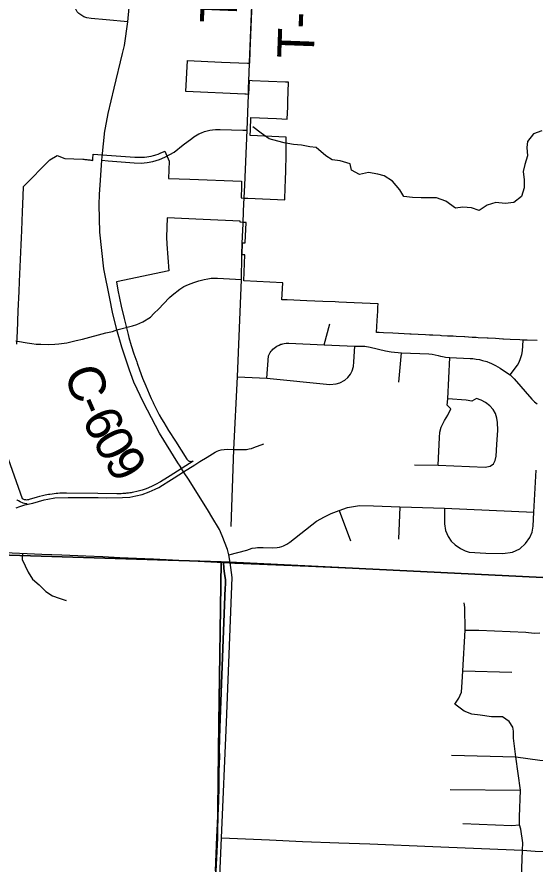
# Model space of a CAD drawing. Extents: x 114604 to 551442, y 316898 to 567001.
# Drawn here: x 179238 to 183484, y 448940 to 455878 of the extents above; entities that cross this region are included whole.
import ezdxf

# ---------------------------------------------------------------- set-up
doc = ezdxf.new("R2010")
doc.units = 0
for name, color, linetype in [('GE_P_Alignment_1000_Cardinal_Points', 7, 'Continuous'), ('GE_P_Alignment_100_Cardinal_Points', 7, 'Continuous'), ('GE_P_Alignment_100_Stations', 7, 'Continuous'), ('GE_P_Alignment_500_Bearings', 7, 'Continuous'), ('GE_P_Alignment_500_Distances', 7, 'Continuous'), ('PM_P_Cells', 7, 'Continuous'), ('PM_P_CL_Double_Solid', 7, 'Continuous'), ('PM_P_Crosswalk', 7, 'Continuous'), ('RS_Raster1', 7, 'Continuous')]:
    doc.layers.add(name, color=color, linetype=linetype)

msp = doc.modelspace()

# ---------------------------------------------------------------- linework, layer by layer
at = {"layer": 'GE_P_Alignment_1000_Cardinal_Points'}
for p, q in [((181143.7, 455506), (181172.9, 456244.2)), ((181134.5, 455240.6), (181136, 455294.7)), ((181100, 454395.7), (181104.4, 454501.5)), ((181095.6, 454289.8), (181100, 454395.7)), ((181091.1, 454184), (181095.6, 454289.8)), ((181088.9, 454131.1), (181091.1, 454184)), ((181084.5, 454025.2), (181088.9, 454131.1)), ((181756.5, 453191.7), (181801.9, 453365.1)), ((182366.4, 452887.4), (182388.4, 453127.6)), ((180994.6, 451704.4), (181014.9, 452336)), ((181877.2, 451836.9), (181971, 451588.4)), ((182376.6, 451867.1), (182363.5, 451602.2))]:
    msp.add_line(p, q, dxfattribs=at)
for points in [[(180146.1, 455839.1), (179969, 455854.3), (179845.4, 455865.7), (179810.8, 455870.4), (179786.9, 455878.4), (179744, 455905.5), (179731.4, 455920.8), (179700.4, 455981.1), (179689.4, 456093.6), (179678.7, 456183.4), (179693.8, 457052.4)], [(181136, 455294.7), (181137.7, 455354.2), (181143.3, 455495.5), (181143.7, 455506)], [(181104.4, 454501.5), (181123.3, 454951.4), (181134.5, 455240.6)], [(180451.1, 454729.9), (180526.6, 454772.2), (180600.4, 454830.4), (180670.2, 454883.2), (180688.7, 454897), (180728.3, 454920.6), (180749.3, 454930.2), (180773.7, 454939.4), (180795.9, 454946.1), (180818.6, 454951.1), (180841.6, 454954.6), (180864.7, 454956.5), (180904.7, 454956.5), (181089.7, 454950.4), (181123.3, 454951.4)], [(179934.4, 454706.4), (179986, 454699.6), (180198.6, 454683), (180256.9, 454681.3), (180305, 454685.4), (180351.7, 454694.6), (180405.3, 454710.6), (180451.1, 454729.9)], [(181080.5, 453918.5), (181080.7, 453929.1), (181084.5, 454025.2)], [(181014.9, 452336), (181045, 452929.8), (181077, 453728), (181080.5, 453918.5)], [(180057.1, 453315.8), (180185.4, 453348.6), (180221.6, 453360.3), (180245.3, 453370), (180268.4, 453381.2), (180331.8, 453418.2), (180360.6, 453448.3), (180401, 453488.6), (180439.5, 453529.9), (180489.1, 453581), (180510.4, 453600.3), (180573.3, 453649.9), (180606.4, 453671.8), (180642.6, 453688.1), (180688.9, 453704.6), (180729.7, 453717.3), (180771, 453728.5), (180802.1, 453734.4), (180828.8, 453737.7), (180855.7, 453739.4), (180882.6, 453739.5), (181077, 453728)], [(179243.1, 453223.7), (179321.8, 453208.5), (179359.2, 453203.3), (179396.7, 453199.6), (179434.4, 453197.5), (179500.7, 453196.3), (179548.4, 453197.4), (179581.3, 453201.1), (179647.6, 453209.9), (179723.9, 453227.1), (179774.2, 453239.4), (179967.9, 453290.9), (180020.3, 453303.4), (180057.1, 453315.8)], [(179228.4, 453226.6), (179243.1, 453223.7)], [(181285.5, 452920), (181298.8, 453103), (181304, 453113.7), (181307.7, 453120.2), (181313.2, 453129), (181322.1, 453141.1), (181328.9, 453149), (181336.1, 453156.5), (181347.2, 453166.6), (181356.7, 453173.9), (181367.9, 453181.3), (181386.4, 453191), (181401.7, 453197.1), (181409.3, 453199.5), (181417.9, 453201.9), (181428.1, 453204), (181444.3, 453206), (181466.6, 453206.3), (181756.5, 453191.7), (182007.8, 453183.4), (182064.1, 453182), (182087.6, 453180.8), (182131.9, 453174.6), (182257.2, 453143.5), (182303.9, 453135.3), (182388.4, 453127.6)], [(183278.7, 452947.9), (183339.3, 453025.3), (183353.7, 453052.2), (183365.2, 453080.2), (183375.3, 453115.1), (183380.3, 453144.7), (183385.7, 453229.3)], [(181045, 452929.8), (181285.5, 452920), (181802.8, 452866.8), (181855.2, 452872.4), (181885.1, 452881.4), (181926.1, 452904.5), (181950.3, 452925.8), (181972.6, 452954), (181985.5, 452980.4), (181996.5, 453015.6), (181999.9, 453052.5), (182007.8, 453183.4)], [(182388.4, 453127.6), (182614.4, 453119.1), (182639.2, 453117.1), (182664.6, 453112.4), (182689.5, 453105.5), (182709.3, 453099.7), (182724.4, 453096.4), (182739.7, 453093.8), (182749.9, 453092.6), (182785.5, 453090.3), (182952.6, 453081.5), (182973.5, 453079.9), (183000.3, 453076.6), (183027, 453071.9), (183053.3, 453065.8), (183087.9, 453055.5), (183113.3, 453046.2), (183121.7, 453042.8), (183159.9, 453023.9), (183197.8, 453002.7), (183234.2, 452978.1), (183278.7, 452947.9), (183313.5, 452913.3), (183456.6, 452746.8), (183478.6, 452727.4), (183501.4, 452710.3)], [(182690.5, 452207.2), (182700.1, 452433.2), (182702, 452478.4), (182715.3, 452519.2), (182742, 452573.6), (182768.8, 452616.7), (182793.2, 452668.9), (182764, 452698.4), (182768.5, 452750.4), (182785.5, 453090.3)], [(182495.1, 452211.4), (182690.5, 452207.2), (183074.1, 452192.1), (183116.3, 452200.2), (183142.8, 452219.2), (183156.7, 452245.9), (183164.2, 452280.4), (183171.3, 452377.6), (183178.3, 452495), (183176.3, 452557.6), (183171.3, 452593.6), (183158.6, 452629.5), (183139.5, 452662.2), (183114.3, 452693.4), (183076.5, 452721.3), (183042, 452739.8), (183002.8, 452753.6), (182964.8, 452731.9), (182918.2, 452739), (182768.5, 452750.4)], [(181014.9, 452336), (181085.3, 452335.1), (181105.4, 452335.5), (181117.8, 452336.6), (181140.8, 452340.1), (181160.3, 452344.9), (181180.6, 452351.7), (181262.4, 452383.2)], [(180604.2, 452151.8), (180695, 452210.8), (180738.1, 452236.8), (180795.8, 452273.2), (180862.4, 452314.4), (180877.8, 452321.8), (180893.8, 452327.7), (180910.3, 452332.1), (180936.2, 452335.4), (180962.4, 452337.2), (181014.9, 452336)], [(182740.9, 451854.2), (182740.6, 451725.9), (182748.9, 451671.9), (182770.4, 451621.9), (182795.7, 451585.2), (182830.1, 451553.8), (182873.9, 451525.1), (182909.6, 451505.6), (182942.6, 451495.4), (183081, 451485.8), (183219.4, 451484.2), (183299.7, 451494), (183358.8, 451523.4), (183405.9, 451565.9), (183439.8, 451614.9), (183459.2, 451659.9), (183466.8, 451707.4), (183474.1, 451821.2), (183493.2, 452166)], [(179262.7, 451868.1), (179303.4, 451882), (179368.7, 451896.6), (179461.5, 451923.2), (179490.5, 451929.8), (179549.5, 451938.5), (179658.4, 451942.9), (179904.7, 451941.7), (179970.8, 451940.7), (180103.4, 451941.8), (180162.3, 451946.3), (180212.4, 451955.3), (180263.9, 451968.1), (180322.5, 451988.7), (180370.8, 452010), (180401.4, 452025.7), (180431.2, 452042.8), (180482.5, 452075.4), (180525.4, 452103.1), (180604.2, 452151.8)], [(179321, 451889.7), (179310.1, 451890.9), (179299, 451892.8), (179288.3, 451896.2), (179263.7, 451907.5), (179249.8, 451915.3), (179240.4, 451921.8), (179236.7, 451924.4)], [(180975.3, 451472.6), (181121.9, 451512.5), (181166.3, 451526.5), (181192.4, 451530.7), (181210.1, 451533.4), (181228.1, 451534.4), (181256.7, 451532.7), (181334.3, 451530.3), (181371.6, 451532.7), (181389.9, 451536.3), (181407.8, 451541.4), (181422.1, 451546.8), (181448.8, 451560.8), (181474.8, 451576.1), (181691.4, 451748.3), (181757.3, 451784.3), (181812.2, 451812.9), (181877.2, 451836.9), (181947.2, 451860.9), (182044, 451877.2), (182159.4, 451875), (182376.6, 451867.1), (182471.9, 451863.1), (182740.9, 451854.2), (183474.1, 451821.2)], [(179232.1, 451857.7), (179262.7, 451868.1)], [(180914.2, 449155.4), (181308.5, 449137.9), (181578.9, 449125.6), (181875.5, 449114.1), (182129, 449105), (182644.8, 449084.2)], [(182644.8, 449084.2), (182776.4, 449078.9), (183380.1, 449053.5), (183484.2, 449046.7), (183694.1, 449038.1)]]:
    msp.add_lwpolyline(points, dxfattribs=at)
at = {"layer": 'GE_P_Alignment_100_Cardinal_Points'}
for p, q in [((182890.6, 450523.7), (183294.2, 450511.6)), ((182798.3, 449831.8), (183326.9, 449817.8)), ((182788.1, 449550.5), (183363.3, 449545))]:
    msp.add_line(p, q, dxfattribs=at)
for points in [[(180707.6, 443652.3), (180766.9, 445212.1), (180797.4, 446055.1), (180821.6, 446633.6), (180841.4, 447108.3), (180893.6, 448652.8), (180914.2, 449155.4), (180954, 450100.5), (181002.5, 451286.7), (180984.5, 451410.3)], [(182825.5, 450251), (182859.1, 450298.9), (182881.3, 450347.7), (182885, 450430.8), (182890.6, 450523.7), (182910.6, 450856.5), (182907.5, 451042.2), (182903.7, 451078.6)], [(182910.6, 450856.5), (183024.1, 450856.3), (183408.3, 450841), (183476.4, 450832.3), (183521.8, 450832.9)], [(183270.1, 450107.1), (183215.6, 450145.4), (183125.7, 450145.1), (183034.7, 450159.4), (182965.8, 450167.8), (182901.8, 450193.6), (182825.5, 450251)], [(183356.4, 449260.5), (183355.4, 449326.7), (183363.3, 449545), (183326.9, 449817.8), (183306.4, 449972.1), (183308, 450029.8), (183301.8, 450061.9), (183270.1, 450107.1)], [(183326.9, 449817.8), (183522.4, 449792.3), (183620.2, 449789.8), (183702.4, 449797.8), (183823.4, 449811.4), (183886.2, 449833.9), (183914.3, 449844), (184003.2, 449876.7), (184073.1, 449903.6), (184155.6, 449901.6), (184441.6, 449898.8), (184539.8, 449912.7), (184600, 449894.5), (184714.2, 449868.9)], [(182892.6, 449273.8), (183292.6, 449256.6), (183356.4, 449260.5)], [(183380.1, 449053.5), (183382.4, 449114.6), (183366.4, 449225.3), (183356.4, 449260.5)], [(183307, 448494.7), (183324.9, 448551.9), (183363.5, 448630.4), (183368.8, 448757.7), (183380.1, 449053.5)]]:
    msp.add_lwpolyline(points, dxfattribs=at)
at = {"layer": 'GE_P_Alignment_100_Stations'}
for points in [[(179237.2, 453197.8), (179239.8, 453257.9), (179241.5, 453299.1), (179248.8, 453471.2), (179255.7, 453631), (179259.1, 453711), (179261.7, 453770.9), (179264.4, 453830.9), (179266.9, 453890.8), (179269.5, 453950.7), (179272, 454010.7), (179274.6, 454070.6), (179277.1, 454130.6), (179283.8, 454283.1), (179289.3, 454411.3), (179292.6, 454488.5), (179508.1, 454707.7), (179566.6, 454742.3), (179629.6, 454720.2), (179779, 454713), (179787.1, 454712.6), (179795.1, 454712), (179803.1, 454711.3), (179811.1, 454710.4), (179819.1, 454709.4), (179827.1, 454708.3), (179835.1, 454707.1), (179843, 454705.7), (179850.9, 454704.2), (179858.8, 454702.5), (179859.8, 454716.9), (179859.9, 454717.5), (179863.2, 454755.1), (180052.5, 454742.2), (180204.1, 454730.2), (180216, 454729.4), (180234.5, 454728.8), (180246.5, 454728.8), (180259, 454729.2), (180270.9, 454729.8), (180283.4, 454730.8), (180302.2, 454732.9), (180320, 454735.7), (180338.6, 454739.4), (180356.5, 454743.7), (180367.1, 454746.6), (180377.6, 454749.8), (180395.6, 454755.8), (180412.9, 454762.4), (180429.8, 454769.7), (180439.8, 454774.4), (180449.6, 454779.2), (180451, 454780), (180485.4, 454696.2), (180480.1, 454556.6), (180654.9, 454549.8), (181079.4, 454533.2), (181077.7, 454490.6), (181074.1, 454396.7), (181101.7, 454395.5), (181123.9, 454394.5), (181130.9, 454394.2), (181432.2, 454381.7), (181435.7, 454483.8), (181437.6, 454538.3), (181438, 454548.8), (181440.3, 454613.7), (181442.6, 454678.7), (181443, 454690), (181443.1, 454746.2), (181443.1, 454814), (181443.2, 454847.3), (181443.4, 454883.2), (181443.6, 454893.4), (181148.7, 454907.2), (181150.8, 454954.3), (181155, 455053.7), (181364.3, 455045.4), (181452.5, 455041.9), (181456.5, 455141.9), (181458.4, 455190.9), (181464.3, 455340.6), (181464.4, 455344.1), (181438.1, 455345.2), (181300.2, 455350.8), (181166.9, 455356.3), (181140.1, 455357.4), (181136.9, 455244.3), (181116.9, 455245.1), (181106, 455245.6), (180623.2, 455267.3), (180636.5, 455521.5), (180915, 455509), (181127, 455499.5), (181134.1, 455499.2), (181145.7, 455498.7), (181149.9, 455602.1), (181176.4, 456253.4)], [(183500.2, 453227.1), (183418.9, 453231), (183389, 453232.1), (183358, 453233.8), (183280.2, 453237.6), (183225.9, 453240.2), (183220.3, 453240.5), (183160.3, 453243.8), (183100.3, 453247.1), (183096.6, 453247.3), (183092.3, 453247.5), (183018.3, 453251.5), (183000.3, 453252.5), (182968, 453254.3), (182908, 453257.6), (182904.6, 453257.8), (182837.8, 453261.4), (182811.3, 453262.8), (182765.6, 453265.3), (182717.9, 453267.9), (182705.5, 453268.6), (182645.4, 453271.9), (182619.5, 453273.3), (182585.3, 453275), (182525.1, 453278), (182469, 453280.8), (182458.6, 453281.3), (182363.8, 453286), (182318, 453288.2), (182242.7, 453292), (182205, 453293.8), (182183.7, 453294.9), (182189.7, 453391.1), (182194.5, 453468), (182195.7, 453501), (182196.9, 453529.5), (182002.1, 453537.6), (181876, 453542.9), (181847, 453544.1), (181744.7, 453548.3), (181614.4, 453553.8), (181453.4, 453560.5), (181409.9, 453562.3), (181415.6, 453701.6), (181097, 453716.1), (181105.5, 453929.1), (181083, 453929.8), (181086.9, 454028.4), (181109.4, 454027.7), (181116, 454195.4), (181093.4, 454195.9), (181066.3, 454197.7), (181066.7, 454206.4), (180764.8, 454219.6), (180467.9, 454232.5), (180462.5, 454073.6), (180466.7, 454017.9), (180482.9, 453798.9), (180052.7, 453709), (180064.8, 453642), (180078, 453575.2), (180092.4, 453508.6), (180116.4, 453408.6), (180148.2, 453276.3), (180154.7, 453253.7), (180175, 453186.4), (180196.5, 453119.5), (180219.3, 453053), (180222.9, 453043), (180243.2, 452986.9), (180268.1, 452921.3), (180294.4, 452856), (180321.6, 452791.1), (180338.4, 452753.1), (180354.1, 452719.5), (180357.8, 452712), (180370.4, 452686.2), (180387.3, 452653.1), (180404.6, 452620.3), (180422.6, 452587.9), (180441.1, 452555.7), (180460.2, 452523.9), (180479.8, 452492.5), (180536.2, 452403.9), (180630.7, 452255.5), (180632.5, 452253.1), (180635.1, 452250), (180637.3, 452248), (180640, 452245.8), (180643.8, 452243.3), (180648.2, 452241), (180652, 452239.6), (180654.8, 452238.9), (180657.8, 452238.3), (180662.4, 452237.8), (180664.9, 452237.8), (180668.3, 452238), (180673.2, 452238.9), (180678, 452240.4), (180680.8, 452241.5), (180492.7, 452121.4), (180470.8, 452107.5), (180414, 452071.4), (180404, 452065.4), (180383.6, 452053.9), (180362.9, 452043.1), (180341.7, 452033.1), (180320.3, 452023.7), (180309.5, 452019.3), (180287.5, 452011.2), (180265.3, 452003.8), (180242.9, 451997.1), (180220.3, 451991.3), (180197.3, 451986.2), (180185.9, 451984), (180182.3, 451983.4), (180174.4, 451982), (180162.9, 451980.1), (180151.3, 451978.5), (180136.8, 451976.9), (180128, 451975.9), (180104.7, 451974.1), (180093.1, 451973.5), (180081.3, 451973.1), (180069.6, 451972.9), (180055.7, 451972.9), (179902, 451974.8), (179643.3, 451978.1), (179626.3, 451978.1), (179615.8, 451977.9), (179601.3, 451977.4), (179588.8, 451976.8), (179574.3, 451975.8), (179560.8, 451974.7), (179543.4, 451972.9), (179526.1, 451970.7), (179508.7, 451968.2), (179497.4, 451966.3), (179484.1, 451963.9), (179483.8, 451963.8), (179468.4, 451960.7), (179446.4, 451955.8), (179422.2, 451949.6), (179404, 451944.4), (179339.3, 451925.1), (179333.6, 451923.6), (179329.1, 451922.8), (179324.2, 451922.2), (179317.2, 451922), (179311.7, 451922.2), (179305.2, 451923), (179298.8, 451924.4), (179294, 451925.9), (179288.4, 451928), (179282.9, 451930.6), (179168.5, 452257.4)], [(179076.4, 451495.2), (179440.9, 451479.6), (179604.8, 451472.6), (179804, 451464.1), (179941.9, 451458.2), (180080.8, 451452.2), (180218.6, 451446.3), (180356.4, 451440.4), (180931.6, 451411.4), (180934.2, 451364.4), (180939.1, 451317.7), (180946.2, 451271.2), (180947.6, 451249.4), (180947.5, 451227.6), (180945.7, 451205.8), (180942.7, 451130.8), (180931.5, 450850.3), (180902, 450055.7), (180894.8, 449873), (180897.9, 449822.9), (180893.5, 449697.6), (180891.7, 449572.7), (180888.9, 449455.3), (180883.6, 449335.5), (180878.3, 449211.7), (180876.3, 449164.9), (180870.3, 449024.8), (180864.3, 448884.3)], [(180864.3, 448884.3), (180870.3, 449024.8), (180876.3, 449164.9), (180878.3, 449211.7), (180883.6, 449335.5), (180888.9, 449455.3), (180891.7, 449572.7), (180893.5, 449697.6), (180897.9, 449822.9), (180894.8, 449873), (180902, 450055.7), (180931.5, 450850.3), (180942.7, 451130.8), (180945.7, 451205.8), (180947.5, 451227.6), (180947.6, 451249.4), (180946.2, 451271.2), (180939.1, 451317.7), (180934.2, 451364.4), (180931.6, 451411.4), (181022.8, 451406), (181628, 451379.3), (182229.4, 451352.7), (182269.9, 451350.8), (182419.5, 451343.5), (182486.6, 451340.3), (182551.4, 451337.2), (182616.4, 451334), (182681.9, 451330.9), (182743.7, 451327.9), (182812.2, 451324.6), (182877.2, 451321.4), (182937, 451318.5), (182996.8, 451315.6), (183056.4, 451312.8), (183116.1, 451309.9), (183174.4, 451307.1), (183245.1, 451303.6), (183280.3, 451301.9), (183326.9, 451299.9), (183486.7, 451292.7)]]:
    msp.add_lwpolyline(points, dxfattribs=at)
at = {"layer": 'GE_P_Alignment_500_Bearings'}
for p, q in [((179939.5, 454759.1), (179954.8, 454917.1)), ((180604.2, 452151.8), (180574.9, 452198.8))]:
    msp.add_line(p, q, dxfattribs=at)
for points in [[(180103.4, 455578.7), (180119.1, 455644.3), (180146.1, 455839.1), (180158, 455956.1), (180159.4, 455997)], [(179954.8, 454917.1), (179955.9, 454927.6), (179984.8, 455086.5), (180035.6, 455295.8), (180103.4, 455578.7)], [(179920.3, 454499.6), (179934.4, 454706.4), (179939.5, 454759.1)], [(179999.7, 453571.1), (179950.2, 453815.1), (179917.6, 454116), (179912.5, 454338.8), (179915.4, 454427.3), (179920.3, 454499.6)], [(180057.1, 453315.8), (180022.4, 453459.3), (179999.7, 453571.1)], [(180171.7, 452954.9), (180161, 452984.4), (180098.9, 453174.2), (180057.1, 453315.8)], [(180574.9, 452198.8), (180557.2, 452227), (180407.5, 452468.6), (180274.5, 452719.6), (180196.7, 452886.2), (180171.7, 452954.9)], [(180984.5, 451410.3), (180975.3, 451472.6), (180962.3, 451517.2), (180920.2, 451627.4), (180897.8, 451679.6), (180835.4, 451784.9), (180808.1, 451831.8), (180649.7, 452084.4), (180604.2, 452151.8)]]:
    msp.add_lwpolyline(points, dxfattribs=at)
at = {"layer": 'GE_P_Alignment_500_Distances'}
for points in [[(195626.9, 478683.1), (195326.5, 471858.6), (195040.1, 464746.1), (194758, 457741.5), (194606.7, 453032), (194559.6, 451565), (194534.6, 450787.1), (194498.6, 450788.7), (189135.1, 451027), (187658.9, 451091.3), (187073.4, 451122.5), (185831.4, 451190.3), (184719.1, 451230.2), (180983.3, 451413.1), (180912.9, 451416.4), (178654.1, 451485.6)], [(178654.1, 451485.6), (180912.9, 451416.4), (180891.9, 450095.3), (180880.7, 449156.5), (180857, 448657), (180782.4, 447105.3), (180769, 446634.3), (180748.8, 446073), (180747.7, 446036.5), (180703.3, 445212.1), (180654.4, 443657.6)], [(180654.4, 443657.6), (180703.3, 445212.1), (180747.7, 446036.5), (180748.8, 446073), (180769, 446634.3), (180782.4, 447105.3), (180857, 448657), (180880.7, 449156.5), (180891.9, 450095.3), (180912.9, 451416.4), (180983.3, 451413.1), (184719.1, 451230.2), (185831.4, 451190.3), (187073.4, 451122.5), (187658.9, 451091.3), (189135.1, 451027), (194498.6, 450788.7)]]:
    msp.add_lwpolyline(points, dxfattribs=at)
at = {"layer": 'PM_P_Cells'}
for points in [[(183540.3, 454944.9), (183470.6, 454920.4), (183421.1, 454857.9), (183417.5, 454807.8), (183422, 454739.7), (183398.6, 454669.5), (183385, 454611.3), (183395.5, 454543.2), (183394, 454479.1), (183372.6, 454408.8), (183309, 454358.3), (183239.2, 454349.8), (183163.2, 454359.3), (183091.4, 454336.8), (183025.8, 454292.3), (182961.7, 454313.9), (182891.7, 454321.5), (182831.8, 454311), (182751.4, 454368.6), (182677.3, 454396.1), (182623.3, 454397.8), (182549.4, 454397.3), (182479.4, 454400.8), (182409.4, 454408.3), (182375, 454462.2), (182316.5, 454533.9), (182246.2, 454577.5), (182194.1, 454591.2), (182120.1, 454604.7), (182046.3, 454588.2), (181980.1, 454623.8), (181967.7, 454675.8), (181887.5, 454701.3), (181821.5, 454708.9), (181769.3, 454740.6), (181690.9, 454810.2), (181638.9, 454813.8), (181570.8, 454827.4), (181504.8, 454835), (181428.8, 454848.5), (181374.7, 454862.1), (181304.6, 454879.7), (181240.3, 454927.3), (181170, 454978.9)], [(179283.8, 451485.6), (179280.6, 451434.4), (179304.7, 451382.3), (179330.7, 451330.2), (179364.8, 451274.1), (179420.8, 451228.1), (179474.9, 451174), (179530.9, 451137.9), (179584.9, 451117.9), (179642.8, 451097.9), (179638.8, 451101.9)]]:
    msp.add_lwpolyline(points, dxfattribs=at)
at = {"layer": 'RS_Raster1'}
for points in [[(178654.1, 451485.6), (180912.9, 451416.4), (180983.3, 451413.1), (184719.1, 451230.2), (185831.4, 451190.3), (187073.4, 451122.5), (187658.9, 451091.3), (189135.1, 451027), (194498.6, 450788.7), (194534.6, 450787.1), (195435.4, 450774.5), (195471.5, 450774), (201222.4, 450541)], [(201222.4, 450541), (195471.5, 450774), (195435.4, 450774.5), (194534.6, 450787.1), (194498.6, 450788.7), (189135.1, 451027), (187658.9, 451091.3), (187073.4, 451122.5), (185831.4, 451190.3), (184719.1, 451230.2), (180983.3, 451413.1), (180912.9, 451416.4), (178654.1, 451485.6)]]:
    msp.add_lwpolyline(points, dxfattribs=at)

# ---------------------------------------------------------------- texts
at = {"layer": 'PM_P_CL_Double_Solid'}
for s, rotation, p in [('C', 289.00129, (179621.7, 452968.3)), ('-', 293.42472, (179710.5, 452713.5)), ('6', 296.25465, (179765.8, 452586.8)), ('0', 298.18223, (179852, 452412.5)), ('9', 300.65097, (179945.5, 452238.6))]:
    msp.add_text(s, height=300, rotation=rotation, dxfattribs=at).set_placement(p)
at = {"layer": 'PM_P_Crosswalk'}
for rotation, p in [(87.67738, (181036.5, 455821.8)), (87.89145, (181669.5, 455534.8))]:
    msp.add_text('T-119', height=300, rotation=rotation, dxfattribs=at).set_placement(p)

doc.saveas('drawing.dxf')
